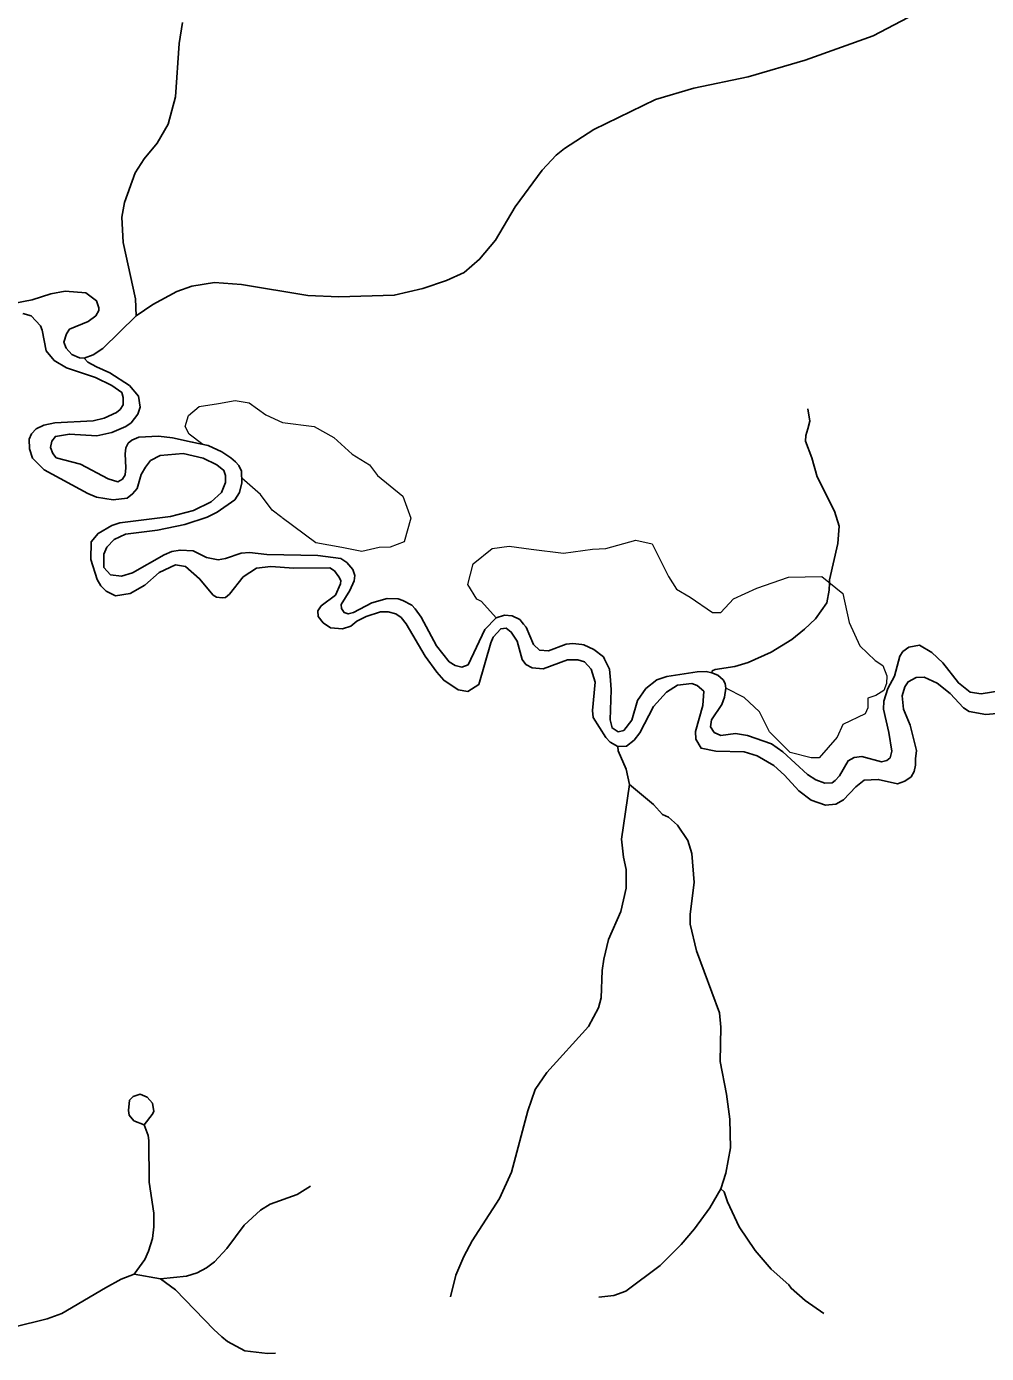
# Model space of a CAD drawing. Extents: x 320.3 to 346.3, y 7455.4 to 7483.3.
# Drawn here: x 336.33 to 338.625, y 7465.165 to 7468.339 of the extents above; entities that cross this region are included whole.
import ezdxf

# ---------------------------------------------------------------- set-up
doc = ezdxf.new("R2010")
doc.units = 0
doc.header["$LTSCALE"] = 0.032
doc.linetypes.add('SHORT_DASHED', pattern=[2.7, 1.5, -1.2])
for name, color, linetype, lineweight in [('2', 7, 'Continuous', 25), ('21', 7, 'SHORT_DASHED', 13), ('7', 7, 'Continuous', 25)]:
    doc.layers.add(name, color=color, linetype=linetype, lineweight=lineweight)

msp = doc.modelspace()

# ---------------------------------------------------------------- linework, layer by layer
at = {"layer": '2'}
for points in [[(336.2975, 7467.6764), (336.3434, 7467.6849), (336.3875, 7467.699), (336.4222, 7467.706), (336.4715, 7467.7018), (336.497, 7467.6829), (336.5029, 7467.6658), (336.5022, 7467.6598), (336.4955, 7467.6468), (336.477, 7467.6329), (336.4328, 7467.6149), (336.425, 7467.604), (336.4187, 7467.5837), (336.4246, 7467.5696), (336.4381, 7467.5542)], [(336.8796, 7467.0434), (336.8478, 7467.0221), (336.8148, 7466.9807), (336.8055, 7466.9732), (336.7975, 7466.9721), (336.7842, 7466.9739), (336.7759, 7466.9789), (336.7434, 7467.0178), (336.71, 7467.0474), (336.6859, 7467.0508), (336.6469, 7467.0327), (336.6124, 7467.0027), (336.5779, 7466.9828), (336.5422, 7466.9772), (336.5202, 7466.9882), (336.5074, 7467.0012), (336.4985, 7467.0161), (336.4831, 7467.0642), (336.4844, 7467.1059), (336.5008, 7467.1262), (336.5334, 7467.1449), (336.553, 7467.1516), (336.6737, 7467.167), (336.7287, 7467.1815), (336.7709, 7467.2021), (336.7958, 7467.2245), (336.8059, 7467.2478), (336.8059, 7467.2651), (336.8012, 7467.277), (336.7848, 7467.2903), (336.7522, 7467.3067), (336.7039, 7467.3175), (336.6494, 7467.3128), (336.626, 7467.3006), (336.614, 7467.2846), (336.604, 7467.267), (336.5942, 7467.2335), (336.5834, 7467.2207), (336.5703, 7467.211), (336.537, 7467.2066), (336.4971, 7467.2134), (336.4766, 7467.2216), (336.3718, 7467.2788), (336.344, 7467.3067), (336.337, 7467.3283), (336.3362, 7467.3517), (336.3416, 7467.3646), (336.3529, 7467.3767), (336.3712, 7467.3853), (336.3974, 7467.3907), (336.489, 7467.3959), (336.5155, 7467.4021), (336.5452, 7467.4153), (336.5538, 7467.4231), (336.5607, 7467.434), (336.5611, 7467.4511), (336.5574, 7467.4631), (336.5334, 7467.4805), (336.4948, 7467.4989), (336.4254, 7467.5226), (336.396, 7467.5396), (336.377, 7467.5634), (336.3674, 7467.6127), (336.3627, 7467.6226), (336.3409, 7467.6471), (336.3205, 7467.6526)], [(336.4381, 7467.5542), (336.4561, 7467.5465), (336.4673, 7467.5456), (336.4759, 7467.5357), (336.4972, 7467.5245), (336.5288, 7467.5105), (336.5759, 7467.4799), (336.5973, 7467.4547), (336.6011, 7467.4282), (336.5955, 7467.4112), (336.5796, 7467.3907), (336.5668, 7467.382), (336.5333, 7467.3675), (336.4979, 7467.36), (336.4324, 7467.3638), (336.3989, 7467.3582), (336.3901, 7467.3468), (336.3871, 7467.3315), (336.3927, 7467.3171), (336.4007, 7467.3074), (336.4589, 7467.2916), (336.525, 7467.2568), (336.5481, 7467.2498), (336.559, 7467.2562), (336.5653, 7467.2663), (336.5673, 7467.2828), (336.5653, 7467.3168), (336.5671, 7467.3312), (336.5726, 7467.3419), (336.5818, 7467.3491), (336.5985, 7467.3565), (336.6456, 7467.3591), (336.6789, 7467.3549), (336.7261, 7467.3446), (336.7638, 7467.3363), (336.7968, 7467.3214), (336.8186, 7467.3072), (336.8297, 7467.2978), (336.8375, 7467.2888), (336.8438, 7467.2756), (336.845, 7467.2475), (336.8387, 7467.2242), (336.8275, 7467.2064), (336.7855, 7467.1768), (336.7614, 7467.1649), (336.7085, 7467.1475), (336.6431, 7467.1342), (336.5661, 7467.1242), (336.5389, 7467.1119), (336.5215, 7467.0935), (336.5144, 7467.077), (336.5142, 7467.0448), (336.5306, 7467.0273), (336.5566, 7467.0243), (336.5832, 7467.0324), (336.6592, 7467.0752), (336.677, 7467.0829), (336.6969, 7467.0866), (336.7283, 7467.0844), (336.7599, 7467.0689), (336.788, 7467.0634), (336.8059, 7467.0664), (336.8427, 7467.0793), (336.8628, 7467.0807), (336.9042, 7467.0755), (337.0261, 7467.0737), (337.0817, 7467.066), (337.0959, 7467.0567), (337.1104, 7467.0397), (337.1146, 7467.0254), (337.1133, 7467.0131), (337.1033, 7466.9898), (337.0823, 7466.956), (337.0826, 7466.9464), (337.0891, 7466.9371), (337.099, 7466.9339), (337.1114, 7466.9368), (337.1553, 7466.9599), (337.1918, 7466.9704), (337.2189, 7466.97), (337.2299, 7466.9661), (337.2511, 7466.9547), (337.2595, 7466.9463), (337.2738, 7466.9263), (337.3102, 7466.8573), (337.3402, 7466.8193), (337.3546, 7466.8104), (337.3711, 7466.8062), (337.3859, 7466.8121), (337.426, 7466.8962), (337.4528, 7466.9243), (337.4726, 7466.9305), (337.4915, 7466.9289), (337.5092, 7466.9203), (337.5182, 7466.9094), (337.5245, 7466.9018), (337.5422, 7466.8605), (337.5566, 7466.8469), (337.5779, 7466.8455), (337.62, 7466.8615), (337.636, 7466.863)], [(338.6756, 7466.6982), (338.6243, 7466.6929), (338.5844, 7466.7003), (338.5706, 7466.7091), (338.5385, 7466.7431), (338.5077, 7466.7679), (338.4769, 7466.7823), (338.4577, 7466.7816), (338.4382, 7466.7717), (338.43, 7466.7593), (338.4238, 7466.7381), (338.4271, 7466.7063), (338.4431, 7466.6675), (338.4585, 7466.607), (338.456, 7466.5871), (338.4556, 7466.5719), (338.4527, 7466.557), (338.4457, 7466.5441), (338.43, 7466.5336), (338.4129, 7466.527), (338.3666, 7466.5377), (338.3334, 7466.5359), (338.3129, 7466.52), (338.2832, 7466.489), (338.2649, 7466.4786), (338.2405, 7466.4764), (338.2064, 7466.4883), (338.1765, 7466.5108), (338.1426, 7466.5481), (338.1167, 7466.5708), (338.0769, 7466.5945), (338.0458, 7466.6039), (337.9782, 7466.6058), (337.9428, 7466.6124), (337.9308, 7466.6344), (337.9298, 7466.6528), (337.9473, 7466.7147), (337.9492, 7466.7487), (337.9334, 7466.7623), (337.9206, 7466.7677), (337.8864, 7466.763), (337.8606, 7466.7469), (337.8292, 7466.7123), (337.7968, 7466.6491), (337.7828, 7466.6317), (337.7648, 7466.6174), (337.7439, 7466.6167), (337.7252, 7466.6271), (337.7155, 7466.6379), (337.6851, 7466.6858), (337.6836, 7466.7028), (337.6893, 7466.7704), (337.6798, 7466.8019), (337.6639, 7466.8195), (337.6481, 7466.8236), (337.6232, 7466.824), (337.5654, 7466.8026), (337.5391, 7466.8048), (337.5241, 7466.8131), (337.5148, 7466.8245), (337.5032, 7466.8683), (337.489, 7466.8902), (337.4771, 7466.8995), (337.4639, 7466.8981), (337.4461, 7466.878), (337.4398, 7466.8644), (337.4116, 7466.765), (337.3852, 7466.7479), (337.3621, 7466.7524), (337.3275, 7466.7752), (337.311, 7466.7942), (337.2829, 7466.8324), (337.2373, 7466.9102), (337.226, 7466.9249), (337.2131, 7466.9336), (337.1947, 7466.9391), (337.1763, 7466.9389), (337.142, 7466.9278), (337.1197, 7466.9164), (337.1049, 7466.9044), (337.085, 7466.8981), (337.0567, 7466.9005), (337.0392, 7466.9127), (337.027, 7466.9278), (337.0263, 7466.941), (337.0341, 7466.9528), (337.0685, 7466.9786), (337.0806, 7467.0055), (337.0811, 7467.0139), (337.0768, 7467.0227), (337.0659, 7467.0368), (337.0553, 7467.0436), (336.9686, 7467.0433), (336.9136, 7467.0472), (336.8796, 7467.0434)], [(337.636, 7466.863), (337.6577, 7466.8606), (337.6627, 7466.8601), (337.6866, 7466.849), (337.7094, 7466.8308), (337.712, 7466.8256), (337.7238, 7466.8018), (337.7262, 7466.7756), (337.7283, 7466.7518), (337.7257, 7466.6805), (337.73, 7466.6611), (337.7443, 7466.6518), (337.758, 7466.6552), (337.7773, 7466.6799), (337.791, 7466.7266), (337.8107, 7466.7551), (337.8375, 7466.7758), (337.8613, 7466.7844), (337.9337, 7466.7954), (337.955, 7466.7964), (337.9683, 7466.7925), (337.9834, 7466.7874), (337.9956, 7466.7764), (338.0005, 7466.7671), (338.0024, 7466.7565), (338.0025, 7466.756), (337.9989, 7466.7345), (337.9924, 7466.7173), (337.9675, 7466.6804), (337.9655, 7466.6639), (337.9745, 7466.6502), (337.9899, 7466.6429), (338.0249, 7466.6477), (338.0536, 7466.6433), (338.1111, 7466.6228), (338.1387, 7466.6038), (338.1977, 7466.5496), (338.2172, 7466.5372), (338.239, 7466.5287), (338.2564, 7466.5297), (338.2636, 7466.5352), (338.2743, 7466.5466), (338.2949, 7466.5824), (338.3092, 7466.5902), (338.3275, 7466.5929), (338.3744, 7466.5797), (338.387, 7466.583), (338.3951, 7466.5897), (338.3989, 7466.6057), (338.3924, 7466.6504), (338.3792, 7466.706), (338.3801, 7466.7251), (338.3899, 7466.755), (338.4055, 7466.7847), (338.4181, 7466.8326), (338.4255, 7466.8435), (338.4398, 7466.8543), (338.4657, 7466.8593), (338.4948, 7466.8416), (338.5215, 7466.8168), (338.5586, 7466.7689), (338.5864, 7466.7466), (338.6131, 7466.7425), (338.6775, 7466.7529)]]:
    msp.add_lwpolyline(points, dxfattribs=at)
msp.add_lwpolyline([(336.5732, 7465.7459), (336.5763, 7465.7709), (336.5844, 7465.7792), (336.6011, 7465.7851), (336.6184, 7465.7778), (336.6311, 7465.7634), (336.6338, 7465.7436), (336.6299, 7465.7364), (336.6114, 7465.7114), (336.5864, 7465.7215), (336.5752, 7465.7345)], close=True, dxfattribs=at)
at = {"layer": '21'}
for points in [[(336.7168, 7467.4087), (336.7424, 7467.4298), (336.7886, 7467.437)], [(336.7886, 7467.437), (336.8287, 7467.4445), (336.8624, 7467.4389)], [(336.8624, 7467.4389), (336.9021, 7467.4096), (336.9419, 7467.3916), (337.0176, 7467.3822), (337.0649, 7467.3557), (337.1084, 7467.3159)], [(336.751, 7467.3391), (336.7185, 7467.3637), (336.7092, 7467.3822), (336.7168, 7467.4087)], [(337.1084, 7467.3159), (337.1499, 7467.2903), (337.1689, 7467.2648), (337.2294, 7467.2156), (337.2484, 7467.1626), (337.2332, 7467.1058)], [(336.94, 7467.1645), (336.9168, 7467.1819), (336.8889, 7467.2194), (336.8445, 7467.2584)], [(337.1727, 7467.0926), (337.1316, 7467.0828), (337.0838, 7467.0926), (337.0213, 7467.1039), (336.94, 7467.1645)], [(337.2332, 7467.1058), (337.1995, 7467.0938), (337.1727, 7467.0926)], [(337.6833, 7467.0884), (337.7153, 7467.0901), (337.787, 7467.11), (337.8259, 7467.1014), (337.8648, 7467.0236)], [(337.4528, 7466.9243), (337.4179, 7466.9634), (337.4069, 7466.9689), (337.3853, 7467.0042), (337.3982, 7467.0539), (337.4436, 7467.0906)], [(337.4436, 7467.0906), (337.484, 7467.0956), (337.5365, 7467.0884)], [(337.5365, 7467.0884), (337.6143, 7467.0791), (337.6833, 7467.0884)], [(337.8648, 7467.0236), (337.8842, 7466.9928), (337.9166, 7466.9739), (337.9706, 7466.9372), (337.99, 7466.9372), (338.0203, 7466.9696), (338.0764, 7466.9955), (338.152, 7467.0214), (338.232, 7467.0236), (338.2816, 7466.9825), (338.2968, 7466.9134), (338.3227, 7466.8572), (338.3594, 7466.8226)], [(338.3594, 7466.8226), (338.3774, 7466.8105), (338.3875, 7466.7859), (338.3865, 7466.7674)], [(338.3421, 7466.7319), (338.3414, 7466.7093), (338.3356, 7466.6951), (338.2816, 7466.6692), (338.2687, 7466.6389), (338.2255, 7466.5892), (338.206, 7466.5892), (338.1564, 7466.6022), (338.1067, 7466.6519), (338.0829, 7466.6995), (338.0462, 7466.734), (338.0024, 7466.7562)], [(338.3865, 7466.7674), (338.3799, 7466.7507), (338.3607, 7466.7388), (338.3421, 7466.7319)]]:
    msp.add_lwpolyline(points, dxfattribs=at)
at = {"layer": '7'}
msp.add_line((336.5873, 7465.3547), (336.65, 7465.3433), dxfattribs=at)
for points in [[(338.4549, 7468.3695), (338.3544, 7468.3169), (338.1916, 7468.2586), (338.0555, 7468.2181), (337.9258, 7468.1914), (337.8342, 7468.1645), (337.6866, 7468.0928), (337.6167, 7468.047), (337.5967, 7468.0311), (337.5627, 7467.9952), (337.4984, 7467.9071), (337.4515, 7467.8274), (337.4133, 7467.7821), (337.3767, 7467.7508), (337.3338, 7467.7312), (337.2775, 7467.7123), (337.2092, 7467.6959), (337.0766, 7467.6919), (337.0023, 7467.6951), (336.8435, 7467.7215), (336.7792, 7467.7263), (336.7249, 7467.718), (336.6891, 7467.7046), (336.6316, 7467.6739), (336.5918, 7467.6466)], [(336.7025, 7468.3484), (336.6946, 7468.2985), (336.686, 7468.1707), (336.6686, 7468.1054), (336.6425, 7468.06), (336.6111, 7468.0225), (336.5893, 7467.9887), (336.5637, 7467.9178), (336.558, 7467.8831), (336.5607, 7467.8223), (336.5902, 7467.6874), (336.5918, 7467.6466)], [(336.5918, 7467.6466), (336.512, 7467.5686), (336.4889, 7467.5534), (336.4673, 7467.5456)], [(338.1984, 7467.4241), (338.2027, 7467.3948), (338.1983, 7467.3765), (338.1934, 7467.3602), (338.1924, 7467.3469), (338.2079, 7467.3071), (338.2205, 7467.2614), (338.2619, 7467.1794), (338.2729, 7467.1433), (338.2701, 7467.1019), (338.2502, 7467.0154), (338.25, 7467.0078), (338.2495, 7466.9909), (338.244, 7466.96), (338.2167, 7466.9219), (338.1904, 7466.8969), (338.1597, 7466.8728), (338.1107, 7466.8422), (338.0557, 7466.8174), (338.0233, 7466.8082), (337.9763, 7466.8012), (337.9697, 7466.7974), (337.9683, 7466.7925)], [(337.7439, 7466.6167), (337.7446, 7466.6061), (337.7641, 7466.5624), (337.7718, 7466.5254)], [(337.7718, 7466.5254), (337.7528, 7466.3952), (337.7571, 7466.3522), (337.7638, 7466.3224), (337.7636, 7466.2776), (337.7509, 7466.2217), (337.7215, 7466.1551), (337.7101, 7466.108), (337.7061, 7466.081), (337.7038, 7466.0157), (337.6977, 7465.9916), (337.6734, 7465.9469), (337.5741, 7465.8369), (337.5464, 7465.7963), (337.5284, 7465.7452), (337.4894, 7465.5985), (337.4609, 7465.5357), (337.3957, 7465.4342), (337.3756, 7465.3967), (337.3565, 7465.3524), (337.344, 7465.3001)], [(337.7718, 7466.5254), (337.8293, 7466.4777), (337.8508, 7466.4539), (337.8647, 7466.4472), (337.8868, 7466.4286), (337.9113, 7466.3917), (337.9212, 7466.361), (337.9264, 7466.2913), (337.9168, 7466.2156), (337.9169, 7466.192), (337.9322, 7466.1281), (337.9869, 7465.9799), (337.9899, 7465.9456), (337.9884, 7465.8628), (338.0038, 7465.7853), (338.0116, 7465.725), (338.0132, 7465.6565), (338.0023, 7465.5957), (337.9904, 7465.5585)], [(336.5873, 7465.3547), (336.6124, 7465.3895), (336.6217, 7465.4096), (336.6309, 7465.4398), (336.6343, 7465.4674), (336.634, 7465.5001), (336.6232, 7465.5745), (336.6223, 7465.6742), (336.6206, 7465.6864), (336.6114, 7465.7114)], [(337.0085, 7465.5648), (336.9766, 7465.5447), (336.9122, 7465.5219), (336.8895, 7465.5072), (336.8501, 7465.4719), (336.8086, 7465.416), (336.779, 7465.384), (336.7604, 7465.3697), (336.7379, 7465.3574), (336.7119, 7465.3493), (336.65, 7465.3433)], [(337.9904, 7465.5585), (337.964, 7465.5131), (337.9271, 7465.4626), (337.8957, 7465.4257), (337.8453, 7465.3755), (337.7633, 7465.3142), (337.7345, 7465.3035), (337.6988, 7465.2993)], [(337.9904, 7465.5585), (337.9982, 7465.5511), (338.0059, 7465.5273), (338.0339, 7465.4676), (338.0726, 7465.4113), (338.1106, 7465.3666), (338.1528, 7465.329), (338.1582, 7465.3209), (338.1922, 7465.2912), (338.2362, 7465.2607)], [(336.1807, 7465.2136), (336.2277, 7465.2162), (336.2813, 7465.2274), (336.2987, 7465.2279), (336.3791, 7465.2477), (336.414, 7465.2602), (336.5186, 7465.3221), (336.5557, 7465.3422), (336.5873, 7465.3547)], [(336.65, 7465.3433), (336.6859, 7465.3167), (336.7778, 7465.2223), (336.7965, 7465.2048), (336.8107, 7465.1933), (336.8514, 7465.1707), (336.9063, 7465.1648), (336.9248, 7465.1658)]]:
    msp.add_lwpolyline(points, dxfattribs=at)

doc.saveas('drawing.dxf')
